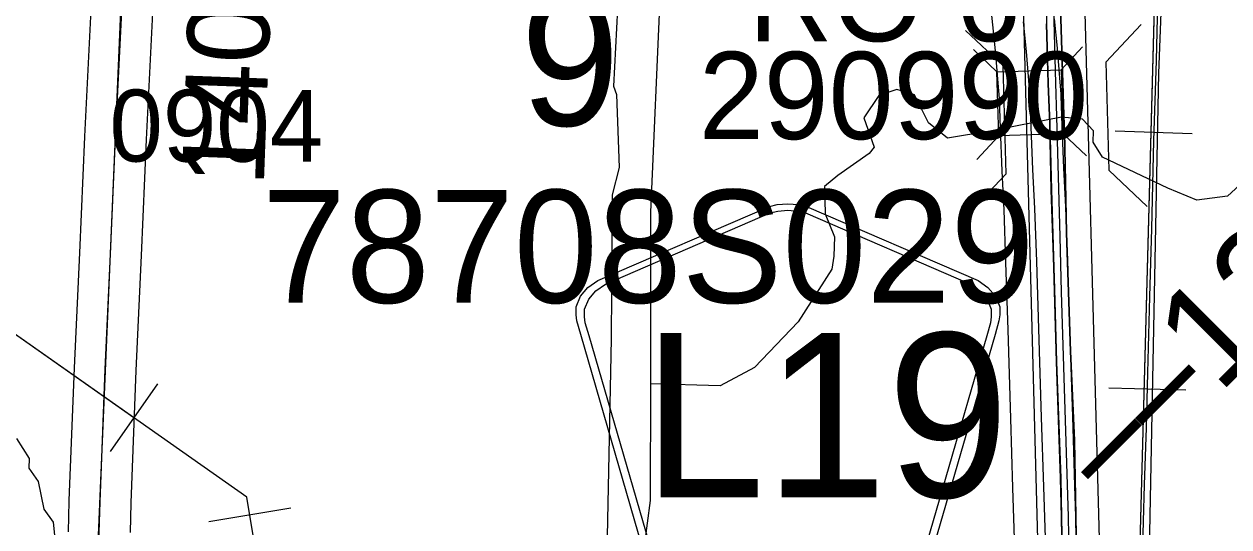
# Model space of a CAD drawing. Extents: x -132.8 to -73.3, y -60 to -26.
# Drawn here: x -125.514 to -124.34, y -34.247 to -33.758 of the extents above; entities that cross this region are included whole.
import ezdxf

# ---------------------------------------------------------------- set-up
doc = ezdxf.new("R2010")
doc.units = 0
for name, color, linetype in [('tdCoDivCarto', 7, 'Continuous'), ('tdCoHydroRiver', 7, 'Continuous'), ('tdCoInt', 7, 'Continuous'), ('tdCoIntCL', 7, 'Continuous'), ('tdCoIntRte', 7, 'Continuous'), ('tdCoPipe', 7, 'Continuous'), ('tdCoPrimary', 7, 'Continuous'), ('tdCoRRCL', 7, 'Continuous'), ('tdCoSecRdNmbr', 7, 'Continuous'), ('tdCoSecRdTxt', 7, 'Continuous'), ('tdCoSecRteBand', 7, 'Continuous'), ('tdCoSecRteCL', 7, 'Continuous'), ('tdCoSectLine', 7, 'Continuous'), ('tdCoSectLinePart', 7, 'Continuous'), ('tdCoSectNmbr', 7, 'Continuous'), ('tdCoShieldCoRte', 7, 'Continuous'), ('tdCoStrucDivPri', 7, 'Continuous'), ('tdCoStrucPriMaintName', 7, 'Continuous'), ('tdCoStrucSec', 7, 'Continuous'), ('tdCoStrucSecCoName', 7, 'Continuous'), ('tdCoStrucSecFHWANum', 7, 'Continuous'), ('tdCoSurfGravel', 7, 'Continuous'), ('tdStHwyIntRefPost1', 7, 'Continuous')]:
    doc.layers.add(name, color=color, linetype=linetype)

msp = doc.modelspace()

# ---------------------------------------------------------------- linework, layer by layer
at = {"layer": 'tdCoDivCarto'}
for p, q in [((-124.5006, -33.8466), (-124.5055, -33.6895)), ((-124.5178, -33.7574), (-124.5173, -33.7805)), ((-124.5173, -33.7805), (-124.5161, -33.8155)), ((-124.5161, -33.8155), (-124.515, -33.8472)), ((-124.515, -33.8472), (-124.5147, -33.8541)), ((-124.5147, -33.8541), (-124.5146, -33.8565)), ((-124.5146, -33.8565), (-124.5131, -33.9191)), ((-124.5005, -33.8496), (-124.5006, -33.8466)), ((-124.5004, -33.8525), (-124.5005, -33.8496)), ((-124.5003, -33.8557), (-124.5004, -33.8525)), ((-124.5001, -33.8624), (-124.5003, -33.8557)), ((-124.4981, -33.961), (-124.5001, -33.8624)), ((-124.5131, -33.9191), (-124.5107, -33.9948)), ((-124.4941, -34.0764), (-124.4981, -33.961)), ((-124.5107, -33.9948), (-124.5101, -34.0158)), ((-124.5101, -34.0158), (-124.5082, -34.0866)), ((-124.4902, -34.1632), (-124.4941, -34.0764)), ((-124.5082, -34.0866), (-124.504, -34.1998)), ((-124.4877, -34.3144), (-124.4902, -34.1632)), ((-124.504, -34.1998), (-124.5033, -34.2376)), ((-124.5033, -34.2376), (-124.5025, -34.2757))]:
    msp.add_line(p, q, dxfattribs=at)
for points in [[(-124.5006, -33.8466), (-124.5055, -33.6895), (-124.5087, -33.5704), (-124.5112, -33.4833), (-124.5125, -33.4468)], [(-124.5006, -33.8466), (-124.5055, -33.6895), (-124.5087, -33.5704), (-124.5112, -33.4833), (-124.5125, -33.4468)], [(-124.5006, -33.8466), (-124.5055, -33.6895), (-124.5087, -33.5704), (-124.5112, -33.4833), (-124.5125, -33.4468)], [(-124.5218, -33.6088), (-124.5196, -33.6765), (-124.5178, -33.7574), (-124.5173, -33.7805), (-124.5161, -33.8155)], [(-124.5218, -33.6088), (-124.5196, -33.6765), (-124.5178, -33.7574), (-124.5173, -33.7805), (-124.5161, -33.8155)], [(-124.5218, -33.6088), (-124.5196, -33.6765), (-124.5178, -33.7574), (-124.5173, -33.7805), (-124.5161, -33.8155)], [(-124.5161, -33.8155), (-124.515, -33.8472), (-124.5147, -33.8541), (-124.5146, -33.8565), (-124.5131, -33.9191), (-124.5113, -33.9755)], [(-124.5161, -33.8155), (-124.515, -33.8472), (-124.5147, -33.8541), (-124.5146, -33.8565), (-124.5131, -33.9191), (-124.5107, -33.9948), (-124.5101, -34.0158)], [(-124.5161, -33.8155), (-124.515, -33.8472), (-124.5147, -33.8541), (-124.5146, -33.8565), (-124.5131, -33.9191), (-124.5107, -33.9948), (-124.5101, -34.0158)], [(-124.5004, -33.8525), (-124.5005, -33.8496), (-124.5006, -33.8466)], [(-124.5004, -33.8525), (-124.5005, -33.8496), (-124.5006, -33.8466)], [(-124.5004, -33.8525), (-124.5005, -33.8496), (-124.5006, -33.8466)], [(-124.4933, -34.9686), (-124.4914, -34.9109), (-124.4875, -34.7719), (-124.4853, -34.708), (-124.4835, -34.6126), (-124.4813, -34.5388), (-124.4816, -34.4917), (-124.484, -34.4335), (-124.4877, -34.3144), (-124.4902, -34.1632), (-124.4941, -34.0764), (-124.4981, -33.961), (-124.5001, -33.8624), (-124.5003, -33.8557), (-124.5004, -33.8525)], [(-124.4933, -34.9686), (-124.4914, -34.9109), (-124.4875, -34.7719), (-124.4853, -34.708), (-124.4835, -34.6126), (-124.4813, -34.5388), (-124.4816, -34.4917), (-124.484, -34.4335), (-124.4877, -34.3144), (-124.4902, -34.1632), (-124.4941, -34.0764), (-124.4981, -33.961), (-124.5001, -33.8624), (-124.5003, -33.8557), (-124.5004, -33.8525)], [(-124.4933, -34.9686), (-124.4914, -34.9109), (-124.4875, -34.7719), (-124.4853, -34.708), (-124.4835, -34.6126), (-124.4813, -34.5388), (-124.4816, -34.4917), (-124.484, -34.4335), (-124.4877, -34.3144), (-124.4902, -34.1632), (-124.4941, -34.0764), (-124.4981, -33.961), (-124.5001, -33.8624), (-124.5003, -33.8557), (-124.5004, -33.8525)], [(-124.5113, -33.9755), (-124.5107, -33.9948), (-124.5082, -34.0866), (-124.504, -34.1998), (-124.5033, -34.2376)], [(-124.5101, -34.0158), (-124.5082, -34.0866), (-124.504, -34.1998), (-124.5033, -34.2376)], [(-124.5101, -34.0158), (-124.5082, -34.0866), (-124.504, -34.1998), (-124.5033, -34.2376)], [(-124.5033, -34.2376), (-124.5025, -34.2757), (-124.5008, -34.329), (-124.4986, -34.4003), (-124.4964, -34.457), (-124.4959, -34.5206), (-124.4976, -34.6269), (-124.5013, -34.7499), (-124.5045, -34.8765), (-124.507, -34.9726)], [(-124.5033, -34.2376), (-124.5025, -34.2757), (-124.5008, -34.329), (-124.4986, -34.4003), (-124.4964, -34.457), (-124.4959, -34.5206), (-124.4976, -34.6269), (-124.5013, -34.7499), (-124.5045, -34.8765), (-124.507, -34.9726)], [(-124.5033, -34.2376), (-124.5025, -34.2757), (-124.5008, -34.329), (-124.4986, -34.4003), (-124.4964, -34.457), (-124.4959, -34.5206), (-124.4976, -34.6269), (-124.5013, -34.7499), (-124.5045, -34.8765), (-124.507, -34.9726)]]:
    msp.add_lwpolyline(points, dxfattribs=at)
at = {"layer": 'tdCoHydroRiver'}
for points in [[(-124.8411, -32.7423), (-124.8417, -32.7628), (-124.8525, -32.8113), (-124.8597, -32.9547), (-124.8559, -33.0416), (-124.8526, -33.0921), (-124.8551, -33.1804), (-124.8775, -33.2996), (-124.8838, -33.3562), (-124.8777, -33.4195), (-124.8784, -33.552), (-124.8828, -33.5976), (-124.8903, -33.6952), (-124.8943, -33.7251), (-124.9037, -33.9409), (-124.9037, -34.1081)], [(-124.8772, -32.743), (-124.8865, -32.7867), (-124.8937, -32.8181), (-124.8988, -32.9394), (-124.8935, -33.0862), (-124.8949, -33.1919), (-124.903, -33.2547), (-124.9082, -33.2688), (-124.9103, -33.2892), (-124.9173, -33.3127), (-124.9163, -33.4989), (-124.912, -33.5132), (-124.9242, -33.6643), (-124.9323, -33.7287), (-124.9359, -33.7428), (-124.9396, -33.8184), (-124.9367, -33.8264), (-124.934, -33.8975), (-124.941, -33.9241), (-124.9419, -34.0644), (-124.9458, -34.2568)], [(-124.3219, -33.9071), (-124.3414, -33.9255), (-124.3715, -33.9293), (-124.3996, -33.9175), (-124.4634, -33.8873), (-124.4725, -33.8728), (-124.4722, -33.8618), (-124.4829, -33.8504), (-124.5033, -33.8483), (-124.5732, -33.862), (-124.6144, -33.8688), (-124.6329, -33.854), (-124.6463, -33.8268), (-124.6635, -33.8216), (-124.6811, -33.8274), (-124.6959, -33.8491), (-124.6856, -33.8778), (-124.6906, -33.8839), (-124.7211, -33.9051), (-124.7341, -33.9158), (-124.7333, -33.9426), (-124.7244, -33.965), (-124.725, -33.9839), (-124.7269, -33.9965), (-124.7599, -34.0476), (-124.8022, -34.0921), (-124.8359, -34.1101), (-124.9037, -34.1081)], [(-124.9037, -34.1081), (-124.9038, -34.2217), (-124.9098, -34.2657), (-124.913, -34.4344), (-124.9278, -34.6217), (-124.9401, -34.6655), (-124.9494, -34.7157), (-124.9579, -34.736), (-124.9602, -34.7627), (-124.9688, -34.7862), (-124.9708, -34.8555), (-124.9666, -34.8761), (-124.9644, -34.9077), (-124.9783, -34.9531)], [(-125.4839, -34.2556), (-125.4851, -34.2429), (-125.4942, -34.23), (-125.4998, -34.2031), (-125.5089, -34.1902), (-125.5086, -34.1807), (-125.5207, -34.1614)]]:
    msp.add_lwpolyline(points, dxfattribs=at)
at = {"layer": 'tdCoInt'}
for points in [[(-124.5674, -32.8469), (-124.5608, -33.0227), (-124.5581, -33.1615), (-124.5559, -33.1989), (-124.5548, -33.2943), (-124.5545, -33.3195), (-124.5446, -33.5934), (-124.525, -34.3202), (-124.5189, -34.4445), (-124.5183, -34.5), (-124.5225, -34.6931), (-124.5399, -35.3254), (-124.595, -37.3224), (-124.6053, -37.6898), (-124.6182, -37.7953), (-124.6605, -38.0981), (-124.6709, -38.1868), (-124.6774, -38.2615)], [(-124.5073, -32.8483), (-124.5008, -33.0207), (-124.4981, -33.1598), (-124.4959, -33.1969), (-124.4948, -33.2935), (-124.4945, -33.3179), (-124.4846, -33.5916), (-124.465, -34.3183), (-124.4589, -34.4427), (-124.4583, -34.5003), (-124.4625, -34.6946), (-124.4799, -35.3269), (-124.535, -37.3254), (-124.5454, -37.6946), (-124.5587, -37.803), (-124.601, -38.1058), (-124.6173, -38.2607)]]:
    msp.add_lwpolyline(points, dxfattribs=at)
at = {"layer": 'tdCoIntCL'}
msp.add_lwpolyline([(-124.5565, -37.0126), (-124.5369, -36.3071), (-124.5367, -36.3011), (-124.5207, -35.7166), (-124.5099, -35.3261), (-124.5087, -35.2747), (-124.5085, -35.2668), (-124.5005, -34.9783), (-124.496, -34.8161), (-124.4946, -34.7642), (-124.4925, -34.6938), (-124.4883, -34.5001), (-124.4889, -34.4436), (-124.495, -34.3192), (-124.4951, -34.3103), (-124.4964, -34.2375), (-124.5031, -34.0186), (-124.5047, -33.965), (-124.5079, -33.8477), (-124.5088, -33.8153), (-124.5142, -33.6085)], dxfattribs=at)
at = {"layer": 'tdCoIntRte'}
for points in [[(-124.4881, -34.3144), (-124.4906, -34.1632), (-124.4945, -34.0764), (-124.4985, -33.961), (-124.5004, -33.8624), (-124.5007, -33.8557), (-124.5008, -33.8525), (-124.5008, -33.8496), (-124.5009, -33.8466), (-124.5059, -33.6895), (-124.5091, -33.5704), (-124.5115, -33.4833), (-124.5129, -33.4468), (-124.5139, -33.4201)], [(-124.4881, -34.3144), (-124.4906, -34.1632), (-124.4945, -34.0764), (-124.4985, -33.961), (-124.5004, -33.8624), (-124.5007, -33.8557), (-124.5008, -33.8525), (-124.5008, -33.8496), (-124.5009, -33.8466), (-124.5059, -33.6895), (-124.5091, -33.5704), (-124.5115, -33.4833), (-124.5129, -33.4468), (-124.5139, -33.4201)], [(-124.5182, -33.7574), (-124.5177, -33.7805), (-124.5165, -33.8155), (-124.5153, -33.8472), (-124.5151, -33.8541), (-124.515, -33.8565), (-124.5135, -33.9191), (-124.5117, -33.9755), (-124.5111, -33.9948), (-124.5086, -34.0866), (-124.5044, -34.1998), (-124.5037, -34.2376), (-124.5029, -34.2757)], [(-124.5182, -33.7574), (-124.5177, -33.7805), (-124.5165, -33.8155), (-124.5153, -33.8472), (-124.5151, -33.8541), (-124.515, -33.8565), (-124.5135, -33.9191), (-124.5117, -33.9755), (-124.5111, -33.9948), (-124.5086, -34.0866), (-124.5044, -34.1998), (-124.5037, -34.2376), (-124.5029, -34.2757)]]:
    msp.add_lwpolyline(points, dxfattribs=at)
at = {"layer": 'tdCoPipe'}
for p, q in [((-125.3837, -34.1082), (-125.43, -34.1741)), ((-125.2541, -34.2293), (-125.3337, -34.2424))]:
    msp.add_line(p, q, dxfattribs=at)
for points in [[(-122.6831, -41.5141), (-123.1262, -40.7823), (-123.4429, -40.2596), (-123.7329, -39.6996), (-123.7773, -39.4048), (-124.0618, -38.8748), (-124.3067, -38.1648), (-124.5223, -37.3919), (-124.7717, -36.2985), (-124.9398, -35.1432), (-125.2106, -34.7386), (-125.2968, -34.2185), (-125.5619, -34.0325), (-125.5851, -33.5772), (-125.8919, -32.1371)], [(-125.4069, -34.1412), (-125.5619, -34.0325), (-125.5676, -33.9206)], [(-125.2447, -34.5331), (-125.2939, -34.2359)]]:
    msp.add_lwpolyline(points, dxfattribs=at)
at = {"layer": 'tdCoPrimary'}
for points in [[(-124.4877, -34.3144), (-124.4902, -34.1632), (-124.4941, -34.0764), (-124.4981, -33.961), (-124.5001, -33.8624), (-124.5003, -33.8557), (-124.5004, -33.8525), (-124.5005, -33.8496), (-124.5006, -33.8466), (-124.5055, -33.6895), (-124.5087, -33.5704), (-124.5112, -33.4833), (-124.5125, -33.4468), (-124.5135, -33.4201)], [(-124.5006, -33.8466), (-124.5055, -33.6895), (-124.5087, -33.5704), (-124.5112, -33.4833), (-124.5125, -33.4468)], [(-124.5006, -33.8466), (-124.5055, -33.6895), (-124.5087, -33.5704), (-124.5112, -33.4833), (-124.5125, -33.4468)], [(-124.5218, -33.6088), (-124.5196, -33.6765), (-124.5178, -33.7574), (-124.5173, -33.7805), (-124.5161, -33.8155)], [(-124.5218, -33.6088), (-124.5196, -33.6765), (-124.5178, -33.7574), (-124.5173, -33.7805), (-124.5161, -33.8155)], [(-124.5178, -33.7574), (-124.5173, -33.7805), (-124.5161, -33.8155), (-124.515, -33.8472), (-124.5147, -33.8541), (-124.5146, -33.8565), (-124.5131, -33.9191), (-124.5107, -33.9948), (-124.5101, -34.0158), (-124.5082, -34.0866), (-124.504, -34.1998), (-124.5033, -34.2376), (-124.5025, -34.2757)], [(-124.5161, -33.8155), (-124.515, -33.8472), (-124.5147, -33.8541), (-124.5146, -33.8565), (-124.5131, -33.9191), (-124.5107, -33.9948), (-124.5101, -34.0158)], [(-124.5161, -33.8155), (-124.515, -33.8472), (-124.5147, -33.8541), (-124.5146, -33.8565), (-124.5131, -33.9191), (-124.5107, -33.9948), (-124.5101, -34.0158)], [(-124.5004, -33.8525), (-124.5005, -33.8496), (-124.5006, -33.8466)], [(-124.5004, -33.8525), (-124.5005, -33.8496), (-124.5006, -33.8466)], [(-124.4933, -34.9686), (-124.4914, -34.9109), (-124.4875, -34.7719), (-124.4853, -34.708), (-124.4835, -34.6126), (-124.4813, -34.5388), (-124.4816, -34.4917), (-124.484, -34.4335), (-124.4877, -34.3144), (-124.4902, -34.1632), (-124.4941, -34.0764), (-124.4981, -33.961), (-124.5001, -33.8624), (-124.5003, -33.8557), (-124.5004, -33.8525)], [(-124.4933, -34.9686), (-124.4914, -34.9109), (-124.4875, -34.7719), (-124.4853, -34.708), (-124.4835, -34.6126), (-124.4813, -34.5388), (-124.4816, -34.4917), (-124.484, -34.4335), (-124.4877, -34.3144), (-124.4902, -34.1632), (-124.4941, -34.0764), (-124.4981, -33.961), (-124.5001, -33.8624), (-124.5003, -33.8557), (-124.5004, -33.8525)], [(-124.5101, -34.0158), (-124.5082, -34.0866), (-124.504, -34.1998), (-124.5033, -34.2376)], [(-124.5101, -34.0158), (-124.5082, -34.0866), (-124.504, -34.1998), (-124.5033, -34.2376)], [(-124.5033, -34.2376), (-124.5025, -34.2757), (-124.5008, -34.329), (-124.4986, -34.4003), (-124.4964, -34.457), (-124.4959, -34.5206), (-124.4976, -34.6269), (-124.5013, -34.7499), (-124.5045, -34.8765), (-124.507, -34.9726)], [(-124.5033, -34.2376), (-124.5025, -34.2757), (-124.5008, -34.329), (-124.4986, -34.4003), (-124.4964, -34.457), (-124.4959, -34.5206), (-124.4976, -34.6269), (-124.5013, -34.7499), (-124.5045, -34.8765), (-124.507, -34.9726)]]:
    msp.add_lwpolyline(points, dxfattribs=at)
at = {"layer": 'tdCoRRCL'}
for p, q in [((-124.4509, -33.8619), (-124.3759, -33.8644)), ((-124.4573, -34.1121), (-124.3823, -34.114))]:
    msp.add_line(p, q, dxfattribs=at)
for points in [[(-123.7783, -31.5265), (-123.9215, -31.9899), (-123.9791, -32.1967), (-124.0152, -32.3079), (-124.096, -32.5014), (-124.1445, -32.6012), (-124.2087, -32.7621), (-124.224, -32.8293), (-124.3181, -33.0493), (-124.3526, -33.1604), (-124.3856, -33.3377), (-124.3944, -33.4353), (-124.4088, -33.8056), (-124.4554, -36.1925), (-124.507, -37.5667), (-124.5199, -38.1185), (-124.5295, -38.4858), (-124.5436, -38.9681), (-124.5644, -39.5828), (-124.595, -40.997)], [(-124.3335, -33.0749), (-124.3429, -33.1063), (-124.3623, -33.1761), (-124.3683, -33.2018), (-124.3749, -33.2322), (-124.3796, -33.2571), (-124.3846, -33.2862), (-124.3893, -33.3179), (-124.3943, -33.3614), (-124.3992, -33.4193), (-124.4027, -33.4673), (-124.404, -33.5376), (-124.4061, -33.6073), (-124.4084, -33.681), (-124.411, -33.7932), (-124.4137, -33.8715), (-124.4155, -33.957), (-124.4176, -34.0233), (-124.4194, -34.0975), (-124.4207, -34.151), (-124.4226, -34.2063), (-124.4247, -34.2779)], [(-124.3335, -33.0749), (-124.3429, -33.1063), (-124.3623, -33.1761), (-124.3683, -33.2018), (-124.3749, -33.2322), (-124.3796, -33.2571), (-124.3846, -33.2862), (-124.3893, -33.3179), (-124.3943, -33.3614), (-124.3992, -33.4193), (-124.4027, -33.4673), (-124.404, -33.5376), (-124.4061, -33.6073), (-124.4084, -33.681), (-124.411, -33.7932), (-124.4137, -33.8715), (-124.4155, -33.957), (-124.4176, -34.0233), (-124.4194, -34.0975), (-124.4207, -34.151), (-124.4226, -34.2063), (-124.4247, -34.2779)]]:
    msp.add_lwpolyline(points, dxfattribs=at)
at = {"layer": 'tdCoSecRteBand'}
for points in [[(-124.5467, -34.3283), (-124.5505, -34.2094), (-124.5505, -34.2094), (-124.5505, -34.2094), (-124.5526, -34.1419), (-124.5553, -34.0554), (-124.5574, -33.9899), (-124.5592, -33.9387), (-124.5611, -33.901), (-124.5611, -33.9008), (-124.5611, -33.9007), (-124.5628, -33.8593), (-124.5628, -33.8591), (-124.5628, -33.859), (-124.5637, -33.8302), (-124.565, -33.8152), (-124.5673, -33.7871), (-124.5702, -33.7586), (-124.5702, -33.7586), (-124.5702, -33.7585), (-124.5736, -33.7243)], [(-125.4705, -34.2521), (-125.4697, -34.2222), (-125.4697, -34.222), (-125.4697, -34.2218), (-125.4648, -34.0926), (-125.4648, -34.0925), (-125.4648, -34.0924), (-125.4596, -33.9805), (-125.4547, -33.8676), (-125.4546, -33.8675), (-125.4546, -33.8674), (-125.4485, -33.7439)], [(-125.3886, -33.7468), (-125.3947, -33.8703), (-125.3996, -33.9831), (-125.3996, -33.9832), (-125.3996, -33.9832), (-125.4048, -34.095), (-125.4097, -34.2239), (-125.4105, -34.2528)], [(-124.5105, -33.7526), (-124.5076, -33.7814), (-124.5076, -33.7817), (-124.5075, -33.7819), (-124.5052, -33.8102), (-124.5052, -33.8102), (-124.5052, -33.8102), (-124.5038, -33.826), (-124.5038, -33.8268), (-124.5038, -33.8276), (-124.5029, -33.857), (-124.5012, -33.8981), (-124.4992, -33.9359), (-124.4992, -33.9361), (-124.4992, -33.9364), (-124.4975, -33.9879), (-124.4975, -33.9879), (-124.4975, -33.9879), (-124.4954, -34.0535), (-124.4954, -34.0535), (-124.4954, -34.0535), (-124.4927, -34.14), (-124.4927, -34.14), (-124.4906, -34.2075), (-124.4867, -34.3265)]]:
    msp.add_lwpolyline(points, dxfattribs=at)
at = {"layer": 'tdCoSecRteCL'}
for points in [[(-125.314, -34.5981), (-125.363, -34.4822), (-125.4121, -34.3653), (-125.4212, -34.3416), (-125.4276, -34.3248), (-125.4338, -34.3039), (-125.438, -34.2874), (-125.44, -34.2733), (-125.4402, -34.2623), (-125.4405, -34.2528), (-125.4397, -34.223), (-125.4348, -34.0938), (-125.4296, -33.9818), (-125.4247, -33.8689), (-125.4185, -33.7453), (-125.4131, -33.6257), (-125.4077, -33.5125), (-125.4015, -33.3877), (-125.3993, -33.3353), (-125.398, -33.3044), (-125.3991, -33.2724)], [(-124.5167, -34.3275), (-124.5206, -34.2084), (-124.5227, -34.1409), (-124.5253, -34.0544), (-124.5274, -33.9889), (-124.5292, -33.9374), (-124.5311, -33.8995), (-124.5328, -33.8581), (-124.5337, -33.8285), (-124.5351, -33.8127), (-124.5374, -33.7844), (-124.5403, -33.7556)]]:
    msp.add_lwpolyline(points, dxfattribs=at)
at = {"layer": 'tdCoSectLine'}
for points in [[(-125.4422, -34.2786), (-125.3994, -33.2724)], [(-124.428, -34.3119), (-124.401, -33.3038)]]:
    msp.add_lwpolyline(points, dxfattribs=at)
at = {"layer": 'tdCoSectLinePart'}
msp.add_lwpolyline([(-124.428, -34.3119), (-124.4085, -33.5842)], dxfattribs=at)
at = {"layer": 'tdCoShieldCoRte'}
for points in [[(-124.8895, -34.3428), (-124.9714, -34.0599), (-124.9753, -34.0468), (-124.976, -34.0409), (-124.976, -34.0331), (-124.9718, -34.0228), (-124.9645, -34.0143), (-124.9549, -34.0076), (-124.7877, -33.9353), (-124.7802, -33.9336), (-124.7697, -33.9327), (-124.7593, -33.9336), (-124.7518, -33.9353), (-124.5845, -34.0076), (-124.5749, -34.0143), (-124.5677, -34.0228), (-124.5634, -34.0331), (-124.5634, -34.0409), (-124.5642, -34.0468), (-124.568, -34.0599), (-124.65, -34.3428)], [(-124.8836, -34.3365), (-124.9634, -34.0612), (-124.9671, -34.0486), (-124.9678, -34.043), (-124.9678, -34.0354), (-124.9637, -34.0255), (-124.9567, -34.0174), (-124.9475, -34.011), (-124.787, -33.9415), (-124.7797, -33.94), (-124.7697, -33.9391), (-124.7597, -33.94), (-124.7525, -33.9415), (-124.5919, -34.011), (-124.5827, -34.0174), (-124.5757, -34.0255), (-124.5717, -34.0354), (-124.5717, -34.043), (-124.5724, -34.0486), (-124.5761, -34.0612), (-124.6558, -34.3365)]]:
    msp.add_lwpolyline(points, close=True, dxfattribs=at)
at = {"layer": 'tdCoStrucDivPri'}
for p, q in [((-124.4601, -33.7948), (-124.4255, -33.7582)), ((-124.5601, -33.7985), (-124.5967, -33.7639)), ((-124.5572, -33.9036), (-124.5601, -33.7985)), ((-124.4601, -33.7948), (-124.4572, -33.9001)), ((-124.5572, -33.9036), (-124.5918, -33.9402)), ((-124.4572, -33.9001), (-124.4199, -33.9355))]:
    msp.add_line(p, q, dxfattribs=at)
at = {"layer": 'tdCoStrucSec'}
for points in [[(-124.5889, -33.7827), (-124.5662, -33.8042), (-124.5036, -33.8023)], [(-124.4827, -33.78), (-124.5036, -33.8023), (-124.5017, -33.8648)], [(-124.5857, -33.8895), (-124.5642, -33.8667), (-124.5662, -33.8042)], [(-124.4789, -33.8862), (-124.5017, -33.8648), (-124.5642, -33.8667)]]:
    msp.add_lwpolyline(points, dxfattribs=at)
at = {"layer": 'tdCoSurfGravel'}
for points in [[(-125.4402, -34.2623), (-125.4405, -34.2528), (-125.4397, -34.223), (-125.4348, -34.0938), (-125.4296, -33.9818), (-125.4247, -33.8689), (-125.4185, -33.7453), (-125.4131, -33.6257), (-125.4077, -33.5125), (-125.4015, -33.3877), (-125.3993, -33.3353)], [(-124.5167, -34.3275), (-124.5206, -34.2084), (-124.5227, -34.1409), (-124.5253, -34.0544), (-124.5274, -33.9889), (-124.5292, -33.9374), (-124.5311, -33.8995), (-124.5328, -33.8581), (-124.5337, -33.8285), (-124.5351, -33.8127), (-124.5374, -33.7844), (-124.5403, -33.7556)]]:
    msp.add_lwpolyline(points, dxfattribs=at)

# ---------------------------------------------------------------- texts
at = {"layer": 'tdCoSecRdNmbr'}
msp.add_text('0904', height=0.07, rotation=359.9059, dxfattribs=at).set_placement((-125.4307, -33.8916))
at = {"layer": 'tdCoSecRdTxt'}
msp.add_text('140TH ST', height=0.08, rotation=87.8876, dxfattribs=at).set_placement((-125.2803, -33.9163))
at = {"layer": 'tdCoSectNmbr'}
msp.add_text('9', height=0.13, rotation=359.9061, dxfattribs=at).set_placement((-125.0303, -33.8566))
at = {"layer": 'tdCoShieldCoRte'}
msp.add_text('L19', height=0.16, dxfattribs=at).set_placement((-124.9112, -34.2186))
at = {"layer": 'tdCoStrucPriMaintName'}
msp.add_text('78708S029', height=0.11, dxfattribs=at).set_placement((-125.2822, -34.0292))
msp.add_text('78708S029', height=0.11, dxfattribs=at).set_placement((-125.2822, -34.0292))
msp.add_text('78708S029', height=0.11, dxfattribs=at).set_placement((-125.2822, -34.0292))
at = {"layer": 'tdCoStrucSecCoName'}
msp.add_text('RO 6', height=0.085, dxfattribs=at).set_placement((-124.8083, -33.7745))
at = {"layer": 'tdCoStrucSecFHWANum'}
msp.add_text('290990', height=0.085, dxfattribs=at).set_placement((-124.8565, -33.8698))
at = {"layer": 'tdStHwyIntRefPost1'}
msp.add_text('‒‒12', height=0.1, rotation=45, dxfattribs=at).set_placement((-124.4548, -34.2237))

doc.saveas('drawing.dxf')
